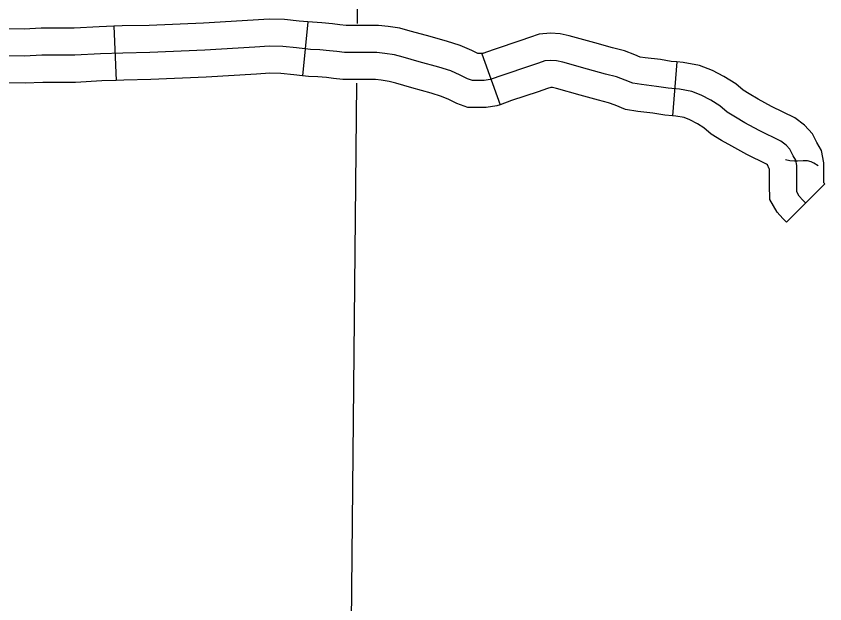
# Model space of a CAD drawing. Extents: x 1377389 to 1380723, y 1168351 to 1170484.
# Drawn here: x 1378559.04 to 1378603.87, y 1169089.36 to 1169121.91 of the extents above; entities that cross this region are included whole.
import ezdxf

# ---------------------------------------------------------------- set-up
doc = ezdxf.new("R2010")
doc.units = 0
doc.layers.add('B_Fill', color=7, linetype='Continuous')

msp = doc.modelspace()

# ---------------------------------------------------------------- linework, layer by layer
at = {"layer": 'B_Fill'}
for p, q in [((1378575.211, 1169121.593), (1378574.922, 1169118.607)), ((1378564.463, 1169121.349), (1378564.585, 1169118.351)), ((1378584.859, 1169119.825), (1378585.868, 1169117)), ((1378595.665, 1169119.378), (1378595.426, 1169116.388)), ((1378603.873, 1169112.612), (1378601.751, 1169110.492))]:
    msp.add_line(p, q, dxfattribs=at)
for points in [[(1378577.982, 1169125.589), (1378577.942, 1169121.494)], [(1378575.211, 1169121.593), (1378574.726, 1169121.64), (1378573.918, 1169121.721), (1378573.061, 1169121.75), (1378572.175, 1169121.695), (1378569.424, 1169121.518), (1378566.415, 1169121.393), (1378564.918, 1169121.367), (1378564.463, 1169121.349)], [(1378584.943, 1169119.855), (1378584.868, 1169119.844), (1378584.704, 1169119.844), (1378584.627, 1169119.844), (1378584.295, 1169120.01), (1378583.648, 1169120.287), (1378582.893, 1169120.52), (1378581.788, 1169120.829), (1378580.889, 1169121.086), (1378580.307, 1169121.239), (1378579.67, 1169121.33), (1378579.133, 1169121.393), (1378578.411, 1169121.393), (1378577.331, 1169121.393), (1378576.993, 1169121.433), (1378576.57, 1169121.486), (1378575.982, 1169121.542), (1378575.475, 1169121.567), (1378575.211, 1169121.593)], [(1378564.463, 1169121.349), (1378563.647, 1169121.315), (1378562.257, 1169121.241), (1378560.431, 1169121.241), (1378559.48, 1169121.191), (1378558.098, 1169121.215), (1378556.716, 1169121.215), (1378556.257, 1169121.17), (1378555.215, 1169121.238)], [(1378595.665, 1169119.378), (1378595.363, 1169119.403), (1378594.759, 1169119.499), (1378593.92, 1169119.601), (1378593.638, 1169119.646), (1378593.344, 1169119.767), (1378592.759, 1169119.983), (1378592.093, 1169120.149), (1378591.122, 1169120.423), (1378589.706, 1169120.817), (1378589.208, 1169120.924), (1378588.658, 1169120.966), (1378588.038, 1169120.915), (1378587.502, 1169120.723), (1378587.013, 1169120.552), (1378585.537, 1169120.068), (1378584.859, 1169119.825)], [(1378602.812, 1169111.552), (1378602.652, 1169111.712), (1378602.459, 1169111.937), (1378602.315, 1169112.177), (1378602.314, 1169112.579), (1378602.314, 1169113.645), (1378602.264, 1169113.925), (1378602.111, 1169114.179), (1378601.934, 1169114.534), (1378601.731, 1169114.763), (1378601.426, 1169114.991), (1378600.234, 1169115.576), (1378599.447, 1169116.007), (1378598.914, 1169116.312), (1378598.457, 1169116.591), (1378598.051, 1169116.947), (1378597.544, 1169117.252), (1378597.011, 1169117.531), (1378596.503, 1169117.734), (1378595.818, 1169117.861), (1378595.184, 1169117.912), (1378594.55, 1169118.014), (1378593.712, 1169118.115), (1378593.23, 1169118.192), (1378592.799, 1169118.369), (1378592.316, 1169118.547), (1378591.707, 1169118.699), (1378590.718, 1169118.979), (1378589.348, 1169119.36), (1378588.992, 1169119.436), (1378588.662, 1169119.461), (1378588.358, 1169119.436), (1378588.003, 1169119.309), (1378587.495, 1169119.131), (1378586.023, 1169118.649), (1378585.313, 1169118.395), (1378584.983, 1169118.344), (1378584.704, 1169118.344), (1378584.349, 1169118.344), (1378584.069, 1169118.446), (1378583.663, 1169118.649), (1378583.13, 1169118.877), (1378582.471, 1169119.08), (1378581.38, 1169119.385), (1378580.491, 1169119.639), (1378580.009, 1169119.766), (1378579.476, 1169119.842), (1378579.045, 1169119.893), (1378578.411, 1169119.893), (1378577.243, 1169119.893), (1378576.812, 1169119.944), (1378576.406, 1169119.995), (1378575.873, 1169120.046), (1378575.366, 1169120.071), (1378574.579, 1169120.147), (1378573.818, 1169120.223), (1378573.082, 1169120.249), (1378572.27, 1169120.198), (1378569.504, 1169120.02), (1378566.459, 1169119.893), (1378564.962, 1169119.868), (1378563.718, 1169119.817), (1378562.297, 1169119.741), (1378560.47, 1169119.741), (1378559.506, 1169119.69), (1378558.085, 1169119.715)], [(1378603.873, 1169112.612), (1378603.814, 1169112.671), (1378603.814, 1169113.781), (1378603.691, 1169114.462), (1378603.428, 1169114.901), (1378603.187, 1169115.382), (1378602.752, 1169115.872), (1378602.213, 1169116.276), (1378600.925, 1169116.907), (1378600.18, 1169117.316), (1378599.678, 1169117.603), (1378599.349, 1169117.804), (1378598.939, 1169118.164), (1378598.279, 1169118.56), (1378597.64, 1169118.895), (1378596.923, 1169119.182), (1378596.015, 1169119.35), (1378595.665, 1169119.378)], [(1378574.922, 1169118.607), (1378574.432, 1169118.654), (1378573.717, 1169118.726), (1378573.103, 1169118.747), (1378572.365, 1169118.701), (1378569.583, 1169118.522), (1378566.503, 1169118.394), (1378565.005, 1169118.368), (1378564.585, 1169118.351)], [(1378585.868, 1169117), (1378585.683, 1169116.934), (1378585.098, 1169116.844), (1378584.704, 1169116.844), (1378584.084, 1169116.844), (1378583.475, 1169117.065), (1378583.032, 1169117.288), (1378582.613, 1169117.467), (1378582.048, 1169117.641), (1378580.972, 1169117.942), (1378580.094, 1169118.193), (1378579.711, 1169118.294), (1378579.283, 1169118.355), (1378578.957, 1169118.393), (1378578.411, 1169118.393), (1378577.155, 1169118.393), (1378576.631, 1169118.455), (1378576.242, 1169118.504), (1378575.764, 1169118.549), (1378575.256, 1169118.575), (1378574.922, 1169118.607)], [(1378564.585, 1169118.351), (1378563.789, 1169118.319), (1378562.337, 1169118.241), (1378560.51, 1169118.241), (1378559.532, 1169118.189), (1378558.071, 1169118.215), (1378556.865, 1169118.215), (1378556.309, 1169118.16), (1378554.97, 1169118.248)], [(1378577.909, 1169118.205), (1378577.377, 1169064.001)], [(1378595.426, 1169116.388), (1378595.005, 1169116.422), (1378594.341, 1169116.528), (1378593.505, 1169116.629), (1378592.822, 1169116.737), (1378592.253, 1169116.972), (1378591.874, 1169117.112), (1378591.322, 1169117.25), (1378590.313, 1169117.534), (1378588.989, 1169117.903), (1378588.776, 1169117.948), (1378588.674, 1169117.956), (1378588.503, 1169117.895), (1378587.977, 1169117.711), (1378586.509, 1169117.23), (1378585.868, 1169117)], [(1378601.751, 1169110.492), (1378601.55, 1169110.693), (1378601.238, 1169111.057), (1378600.816, 1169111.761), (1378600.814, 1169112.577), (1378600.814, 1169113.425), (1378600.795, 1169113.457), (1378600.689, 1169113.669), (1378600.639, 1169113.707), (1378599.543, 1169114.244), (1378598.714, 1169114.699), (1378598.15, 1169115.021), (1378597.565, 1169115.379), (1378597.164, 1169115.73), (1378596.809, 1169115.943), (1378596.382, 1169116.167), (1378596.084, 1169116.287), (1378595.621, 1169116.372), (1378595.426, 1169116.388)], [(1378603.501, 1169113.612), (1378603.257, 1169113.763), (1378603.117, 1169113.833), (1378602.919, 1169113.891), (1378602.663, 1169113.891), (1378602.349, 1169113.868), (1378602.187, 1169113.868), (1378601.931, 1169113.891), (1378601.685, 1169113.949)]]:
    msp.add_lwpolyline(points, dxfattribs=at)

doc.saveas('drawing.dxf')
